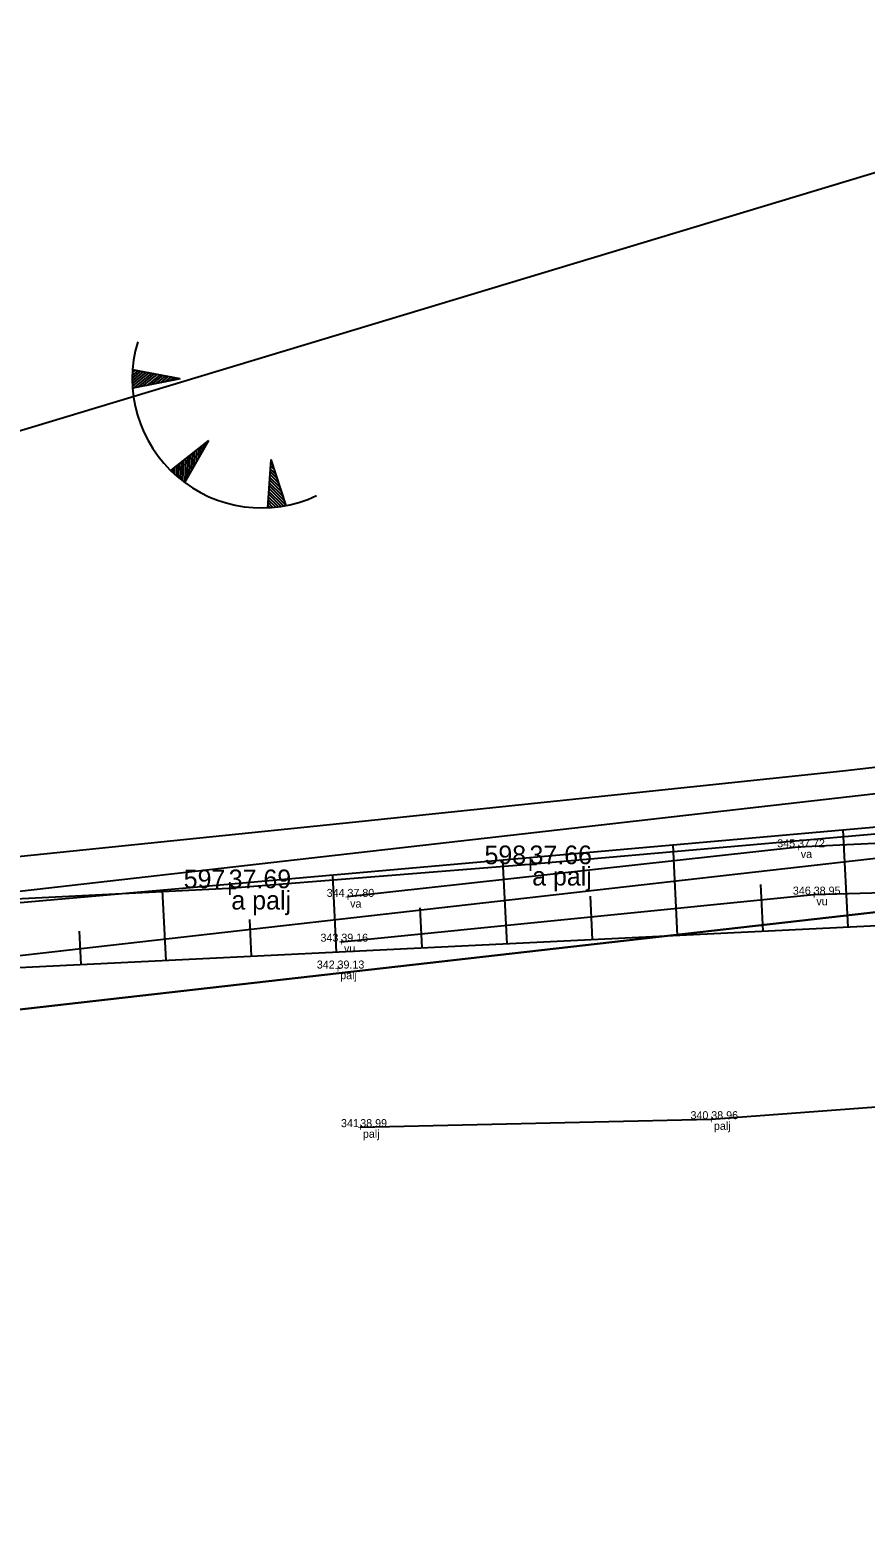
# Model space of a CAD drawing. Extents: x 544674 to 552202, y 6585829 to 6588119.
# Drawn here: x 549818.9 to 549850.2, y 6587342.8 to 6587398.8 of the extents above; entities that cross this region are included whole.
import ezdxf

# ---------------------------------------------------------------- set-up
doc = ezdxf.new("R2010")
doc.units = 0
for name, color, linetype in [('illumineerimisjooned', 7, 'Continuous'), ('kataster', 7, 'Continuous'), ('Lõige', 7, 'Continuous'), ('maardlad', 7, 'Continuous'), ('ME', 7, 'Continuous'), ('MOOTKOOD', 7, 'Continuous'), ('MOOTKORG-EH2000', 7, 'Continuous'), ('MOOTMPUNKT', 7, 'Continuous'), ('MOOTNR', 7, 'Continuous'), ('Plokid', 7, 'Continuous'), ('Plokid orig', 7, 'Continuous'), ('RELJEEF', 7, 'Continuous')]:
    doc.layers.add(name, color=color, linetype=linetype)

msp = doc.modelspace()

# ---------------------------------------------------------------- linework, layer by layer
at = {"layer": 'illumineerimisjooned'}
msp.add_lwpolyline([(549385.759, 6587370.897), (549453.195, 6587391.496), (549657.69, 6587485.602), (549953.264, 6587514.367), (549959, 6587478.673), (549960.584, 6587470.411), (549966.491, 6587468.647), (550074.588, 6587526.998), (550194.651, 6587392.056), (550162.07, 6587337.455), (550384.802, 6587285.483), (550352.858, 6587156.225), (550166.563, 6587182.325), (550170.434, 6587196.945), (550126.763, 6587279.172), (549985.425, 6587249.939), (549966.482, 6587380.956), (549334.887, 6587309.084), (549332.256, 6587325.74), (549351.293, 6587327.741), (549373.837, 6587344.121)], close=True, dxfattribs=at)
at = {"layer": 'kataster'}
for points in [[(549325.21, 6587357.28), (549963.15, 6587426.56), (549964.78, 6587378.75), (549333.21, 6587306.88)], [(549964.78, 6587378.75), (549983.75, 6587247.55), (550125.7, 6587276.91), (550168.3, 6587196.7), (550161.05, 6587169.32), (549691.27, 6587233.58), (549333.21, 6587306.88)]]:
    msp.add_lwpolyline(points, close=True, dxfattribs=at)
at = {"layer": 'Lõige'}
msp.add_lwpolyline([(549317.52, 6587312.891), (549389.662, 6587323.306), (549737.632, 6587359.41), (549942.2, 6587421.1), (550060.238, 6587456.014), (550146.758, 6587481.605)], dxfattribs=at)
at = {"layer": 'maardlad'}
msp.add_lwpolyline([(549329.95, 6587327.51), (549333.21, 6587306.88), (549964.78, 6587378.75), (549983.75, 6587247.55), (550125.7, 6587276.91), (550168.3, 6587196.7), (550164.05, 6587180.66), (550354.37, 6587153.99), (550387.23, 6587286.97), (550165.19, 6587338.78), (550197.12, 6587392.29), (550075.03, 6587529.51), (549966.27, 6587470.8), (549962.32, 6587471.98), (549960.97, 6587479.02), (549954.94, 6587516.54), (549657.16, 6587487.56), (549464.02, 6587398.68), (549961.32, 6587453.7), (549963.15, 6587426.56), (549380.16, 6587363.23), (549372.23, 6587345.42), (549350.55, 6587329.67)], close=True, dxfattribs=at)
at = {"layer": 'ME'}
msp.add_lwpolyline([(549384.302, 6587372.543), (549452.481, 6587393.37), (549657.16, 6587487.56), (549954.94, 6587516.54), (549960.97, 6587479.02), (549962.32, 6587471.98), (549966.27, 6587470.8), (550075.03, 6587529.51), (550197.12, 6587392.29), (550165.19, 6587338.78), (550387.23, 6587286.97), (550354.367, 6587153.994), (550164.052, 6587180.657), (550168.3, 6587196.7), (550125.7, 6587276.91), (549983.75, 6587247.55), (549964.78, 6587378.75), (549333.21, 6587306.88), (549329.952, 6587327.509), (549350.55, 6587329.674), (549372.228, 6587345.424), (549384.302, 6587372.543)], dxfattribs=at)
at = {"layer": 'Plokid'}
msp.add_lwpolyline([(549387.506, 6587368.921), (549454.051, 6587389.248), (549658.325, 6587483.253), (549951.252, 6587511.76), (549956.636, 6587478.257), (549958.501, 6587468.528), (549966.757, 6587466.063), (550074.057, 6587523.985), (550191.689, 6587391.775), (550158.326, 6587335.864), (550381.889, 6587283.698), (550351.048, 6587158.902), (550169.575, 6587184.327), (550172.995, 6587197.24), (550128.039, 6587281.887), (549987.436, 6587252.806), (549968.524, 6587383.604), (549336.899, 6587311.728), (549335.021, 6587323.618), (549352.183, 6587325.422), (549375.768, 6587342.557)], close=True, dxfattribs=at)
msp.add_lwpolyline([(549816.141, 6587367.602), (549831.005, 6587369.127), (549840.948, 6587370.162), (549849.388, 6587371.048), (549854.361, 6587371.621), (549862.955, 6587372.64), (549896.936, 6587376.784), (549917.992, 6587379.242), (549947.714, 6587382.811), (549951.767, 6587383.31)], dxfattribs=at)
at = {"layer": 'Plokid orig'}
msp.add_lwpolyline([(549384.302, 6587372.543), (549452.481, 6587393.37), (549657.16, 6587487.56), (549954.94, 6587516.54), (549960.97, 6587479.02), (549962.32, 6587471.98), (549966.27, 6587470.8), (550075.03, 6587529.51), (550197.12, 6587392.29), (550165.19, 6587338.78), (550387.23, 6587286.97), (550354.367, 6587153.994), (550164.052, 6587180.657), (550168.3, 6587196.7), (550125.7, 6587276.91), (549983.75, 6587247.55), (549964.78, 6587378.75), (549333.21, 6587306.88), (549329.952, 6587327.509), (549350.55, 6587329.674), (549372.228, 6587345.424), (549384.302, 6587372.543)], dxfattribs=at)
at = {"layer": 'RELJEEF'}
for p, q in [((549822.755, 6587385.772), (549823.073, 6587386.027)), ((549822.755, 6587385.67), (549823.176, 6587386.007)), ((549822.756, 6587385.876), (549822.97, 6587386.047)), ((549822.758, 6587385.57), (549823.279, 6587385.987)), ((549822.76, 6587385.982), (549822.867, 6587386.067)), ((549822.763, 6587385.471), (549823.382, 6587385.967)), ((549824.547, 6587385.742), (549822.766, 6587386.086)), ((549824.547, 6587385.742), (549822.768, 6587385.393)), ((549822.801, 6587385.399), (549823.486, 6587385.947)), ((549822.971, 6587385.433), (549823.589, 6587385.928)), ((549823.14, 6587385.466), (549823.692, 6587385.908)), ((549823.31, 6587385.499), (549823.795, 6587385.888)), ((549823.479, 6587385.533), (549823.898, 6587385.868)), ((549823.649, 6587385.566), (549824.001, 6587385.848)), ((549823.819, 6587385.599), (549824.104, 6587385.828)), ((549823.988, 6587385.633), (549824.207, 6587385.808)), ((549824.158, 6587385.666), (549824.311, 6587385.788)), ((549824.328, 6587385.699), (549824.414, 6587385.768)), ((549825.61, 6587383.438), (549824.188, 6587382.311)), ((549825.61, 6587383.438), (549824.714, 6587381.861)), ((549824.987, 6587382.341), (549825.009, 6587382.962)), ((549825.072, 6587382.491), (549825.091, 6587383.027)), ((549825.158, 6587382.641), (549825.173, 6587383.092)), ((549825.243, 6587382.792), (549825.256, 6587383.157)), ((549825.328, 6587382.942), (549825.338, 6587383.223)), ((549825.414, 6587383.092), (549825.421, 6587383.288)), ((549825.499, 6587383.243), (549825.503, 6587383.353)), ((549824.263, 6587382.239), (549824.268, 6587382.375)), ((549824.34, 6587382.167), (549824.35, 6587382.44)), ((549824.418, 6587382.098), (549824.432, 6587382.505)), ((549824.496, 6587382.032), (549824.515, 6587382.571)), ((549824.574, 6587381.969), (549824.597, 6587382.636)), ((549824.652, 6587381.908), (549824.679, 6587382.701)), ((549824.731, 6587381.89), (549824.762, 6587382.766)), ((549824.816, 6587382.04), (549824.844, 6587382.831)), ((549824.902, 6587382.19), (549824.926, 6587382.897)), ((549827.953, 6587382.721), (549827.817, 6587380.912)), ((549828.127, 6587382.178), (549827.927, 6587382.376)), ((549828.074, 6587382.343), (549827.935, 6587382.48)), ((549828.021, 6587382.507), (549827.943, 6587382.585)), ((549827.953, 6587382.721), (549828.506, 6587380.994)), ((549828.39, 6587381.355), (549827.888, 6587381.852)), ((549828.337, 6587381.52), (549827.895, 6587381.957)), ((549828.285, 6587381.684), (549827.903, 6587382.061)), ((549828.232, 6587381.849), (549827.911, 6587382.166)), ((549828.179, 6587382.014), (549827.919, 6587382.271)), ((549828.232, 6587380.949), (549827.848, 6587381.328)), ((549828.331, 6587380.963), (549827.856, 6587381.433)), ((549828.428, 6587380.98), (549827.864, 6587381.538)), ((549828.495, 6587381.026), (549827.872, 6587381.642)), ((549828.443, 6587381.19), (549827.88, 6587381.747)), ((549827.922, 6587380.918), (549827.825, 6587381.014)), ((549828.027, 6587380.926), (549827.833, 6587381.119)), ((549828.13, 6587380.937), (549827.841, 6587381.223)), ((549849.587, 6587365.194), (549849.409, 6587368.836)), ((549843.195, 6587364.882), (549843.029, 6587368.273)), ((549836.802, 6587364.569), (549836.649, 6587367.71)), ((549830.41, 6587364.257), (549830.269, 6587367.146)), ((549846.305, 6587366.796), (549846.391, 6587365.038)), ((549824.018, 6587363.944), (549823.888, 6587366.583)), ((549839.919, 6587366.358), (549839.998, 6587364.725)), ((549833.532, 6587365.92), (549833.606, 6587364.413)), ((549820.76, 6587365.045), (549820.821, 6587363.788)), ((549827.146, 6587365.482), (549827.214, 6587364.1))]:
    msp.add_line(p, q, dxfattribs=at)
for points in [[(549969.617, 6587369.917), (549943.767, 6587374.558), (549915.175, 6587373.094), (549863.714, 6587365.885), (549811.846, 6587363.349), (549760.332, 6587356.308), (549708.607, 6587354.525), (549660.936, 6587355.362), (549642.91, 6587343.713), (549636.152, 6587351.821), (549648.139, 6587383.528)], [(549971.9, 6587373.123), (549943.369, 6587377.588), (549915.053, 6587376.532), (549863.814, 6587370.108), (549811.748, 6587365.511), (549759.524, 6587359.575), (549703.71, 6587358.959), (549671.032, 6587358.72), (549666.834, 6587358.309), (549658.712, 6587356.367), (549648.744, 6587349.106), (549641.247, 6587356.932), (549650.852, 6587383.464)], [(549830.59, 6587364.649), (549848.301, 6587366.413), (549862.623, 6587366.835), (549878.419, 6587369.804), (549893.412, 6587371.504), (549909.535, 6587373.254), (549926.071, 6587374.956), (549942.819, 6587376.134), (549955.126, 6587374.654)], [(549667.058, 6587358.503), (549671.964, 6587358.714), (549681.829, 6587359.901), (549689.285, 6587360.618), (549698.105, 6587359.727), (549707.507, 6587358.761), (549711.886, 6587356.117), (549718.653, 6587356.116), (549724.066, 6587357.415), (549731.987, 6587357.594), (549739.81, 6587358.314), (549748.698, 6587359.394), (549759.266, 6587359.738), (549768.206, 6587360.39), (549772.942, 6587361.257), (549780.092, 6587362.8), (549787.496, 6587363.798), (549797.648, 6587364.971), (549815.111, 6587366.089), (549826.368, 6587366.653), (549837.645, 6587367.553), (549853.019, 6587368.899), (549863.002, 6587370.378), (549878.262, 6587373.809)], [(549667.058, 6587358.503), (549671.964, 6587358.714), (549681.829, 6587359.901), (549689.285, 6587360.618), (549698.105, 6587359.727), (549707.507, 6587358.761), (549711.886, 6587356.117), (549718.653, 6587356.116), (549724.066, 6587357.415), (549731.987, 6587357.594), (549739.81, 6587358.314), (549748.698, 6587359.394), (549759.266, 6587359.738), (549768.206, 6587360.39), (549772.942, 6587361.257), (549780.092, 6587362.8), (549787.496, 6587363.798), (549797.648, 6587364.971), (549815.111, 6587366.089), (549826.368, 6587366.653), (549837.645, 6587367.553), (549853.019, 6587368.899), (549863.002, 6587370.378), (549878.262, 6587373.809)], [(549893.628, 6587373.364), (549878.74, 6587372.137), (549861.813, 6587368.862), (549847.716, 6587368.186), (549830.821, 6587366.327)], [(549893.628, 6587373.364), (549878.74, 6587372.137), (549861.813, 6587368.862), (549847.716, 6587368.186), (549830.821, 6587366.327)], [(549831.3, 6587357.698), (549844.461, 6587357.995), (549858.839, 6587359.077), (549875.059, 6587360.946), (549888.724, 6587362.891), (549903.448, 6587364.865), (549921.889, 6587366.662), (549936.074, 6587367.97), (549948.267, 6587366.224), (549960.782, 6587362.314)], [(549831.3, 6587357.698), (549844.461, 6587357.995), (549858.839, 6587359.077), (549875.059, 6587360.946), (549888.724, 6587362.891), (549903.448, 6587364.865), (549921.889, 6587366.662), (549936.074, 6587367.97), (549948.267, 6587366.224), (549960.782, 6587362.314), (549963.105, 6587358.296), (549964.272, 6587343.207), (549966.903, 6587326.859), (549968.857, 6587308.69), (549971.339, 6587291.219), (549973.345, 6587274.547), (549975.673, 6587256.447)]]:
    msp.add_lwpolyline(points, dxfattribs=at)
msp.add_arc((549827.598, 6587385.751), 4.844, 163.4234, 295.1745, dxfattribs=at)

# ---------------------------------------------------------------- texts
at = {"layer": 'MOOTKOOD'}
for s, height, p in [('va', 0.3, (549847.816, 6587367.786)), ('va', 0.3, (549847.816, 6587367.786)), ('a palj', 0.7, (549837.745, 6587366.753)), ('a palj', 0.7, (549826.468, 6587365.853)), ('va', 0.3, (549830.921, 6587365.927)), ('va', 0.3, (549830.921, 6587365.927)), ('vu', 0.3, (549848.401, 6587366.013)), ('vu', 0.3, (549848.401, 6587366.013)), ('vu', 0.3, (549830.69, 6587364.249)), ('vu', 0.3, (549830.69, 6587364.249)), ('palj', 0.3, (549830.549, 6587363.242)), ('palj', 0.3, (549830.549, 6587363.242)), ('palj', 0.3, (549844.561, 6587357.595)), ('palj', 0.3, (549844.561, 6587357.595)), ('palj', 0.3, (549831.4, 6587357.298)), ('palj', 0.3, (549831.4, 6587357.298))]:
    msp.add_text(s, height=height, dxfattribs=at).set_placement(p)
at = {"layer": 'MOOTKORG-EH2000'}
for s, height, p in [('37.72', 0.3, (549847.716, 6587368.186)), ('37.66', 0.7, (549837.645, 6587367.553)), ('37.69', 0.7, (549826.368, 6587366.653)), ('38.95', 0.3, (549848.301, 6587366.413)), ('37.80', 0.3, (549830.821, 6587366.327)), ('39.16', 0.3, (549830.59, 6587364.649)), ('39.13', 0.3, (549830.449, 6587363.642)), ('38.96', 0.3, (549844.461, 6587357.995)), ('38.99', 0.3, (549831.3, 6587357.698))]:
    msp.add_text(s, height=height, dxfattribs=at).set_placement(p)
at = {"layer": 'MOOTMPUNKT'}
for height, p in [(0.7, (549837.412, 6587367.203)), (0.3, (549847.616, 6587368.036)), (0.3, (549847.616, 6587368.036)), (0.7, (549826.135, 6587366.303)), (0.3, (549830.721, 6587366.177)), (0.3, (549830.721, 6587366.177)), (0.3, (549848.201, 6587366.263)), (0.3, (549848.201, 6587366.263)), (0.3, (549830.49, 6587364.499)), (0.3, (549830.49, 6587364.499)), (0.3, (549830.349, 6587363.492)), (0.3, (549830.349, 6587363.492)), (0.3, (549831.2, 6587357.548)), (0.3, (549831.2, 6587357.548)), (0.3, (549844.361, 6587357.845)), (0.3, (549844.361, 6587357.845))]:
    msp.add_text('+', height=height, dxfattribs=at).set_placement(p)
at = {"layer": 'MOOTNR'}
for s, height, p in [('345', 0.3, (549846.934, 6587368.186)), ('345', 0.3, (549846.934, 6587368.186)), ('598', 0.7, (549835.957, 6587367.553)), ('597', 0.7, (549824.681, 6587366.653)), ('346', 0.3, (549847.521, 6587366.413)), ('346', 0.3, (549847.521, 6587366.413)), ('344', 0.3, (549830.042, 6587366.327)), ('344', 0.3, (549830.042, 6587366.327)), ('343', 0.3, (549829.81, 6587364.649)), ('343', 0.3, (549829.81, 6587364.649)), ('342', 0.3, (549829.672, 6587363.642)), ('342', 0.3, (549829.672, 6587363.642)), ('340', 0.3, (549843.682, 6587357.995)), ('340', 0.3, (549843.682, 6587357.995)), ('341', 0.3, (549830.578, 6587357.698)), ('341', 0.3, (549830.578, 6587357.698))]:
    msp.add_text(s, height=height, dxfattribs=at).set_placement(p)

doc.saveas('drawing.dxf')
